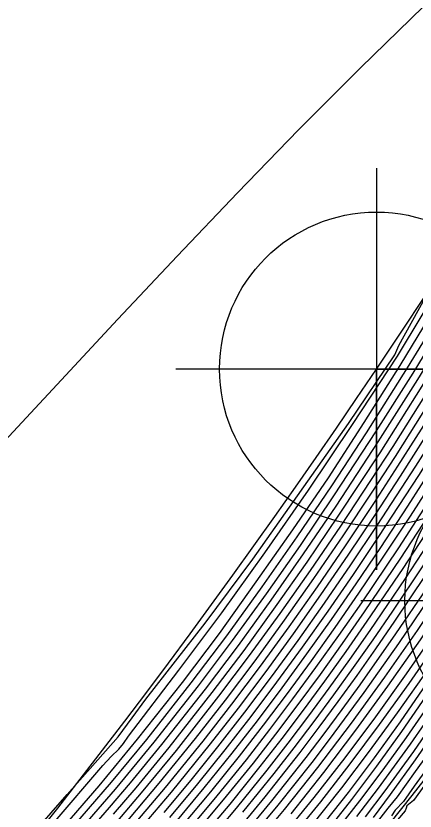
# Model space of a CAD drawing. Extents: x 2356077 to 2359823, y 225951 to 227822.
# Drawn here: x 2357660.6 to 2357666.57, y 226832.16 to 226844.03 of the extents above; entities that cross this region are included whole.
import ezdxf

# ---------------------------------------------------------------- set-up
doc = ezdxf.new("R2010")
doc.units = 0
for name, color, linetype in [('DTM Contours Major', 7, 'Continuous'), ('DTM Contours Minor', 7, 'Continuous'), ('Exist DTM Breakline', 7, 'Continuous'), ('Exist DTM Breakline Cogo Point CELL', 7, 'Continuous'), ('Exist DTM Breakline Underwater', 7, 'Continuous'), ('Exist DTM Breakline Underwater Cogo Point CELL', 7, 'Continuous'), ('Exist DTM Drainline', 7, 'Continuous')]:
    doc.layers.add(name, color=color, linetype=linetype)

msp = doc.modelspace()

# ---------------------------------------------------------------- linework, layer by layer
at = {"layer": 'DTM Contours Major'}
for points in [[(2357684.753, 226861.851), (2357683.77, 226860.691), (2357679.108, 226854.299), (2357678.859, 226853.986), (2357678.253, 226852.718), (2357677.856, 226851.896), (2357677.615, 226851.459), (2357673.43, 226845.295), (2357671.249, 226841.864), (2357669.965, 226839.95), (2357669.414, 226839.12), (2357668.9, 226838.19), (2357668.647, 226837.758), (2357667.672, 226836.243), (2357667.146, 226835.448), (2357666.645, 226834.71), (2357666.16, 226834.019), (2357665.682, 226833.363), (2357665.202, 226832.732), (2357664.712, 226832.116)], [(2357689.005, 226854.157), (2357685.726, 226851.761), (2357684.009, 226850.49), (2357682.266, 226849.172), (2357680.516, 226847.808), (2357678.725, 226846.357), (2357676.983, 226844.889), (2357675.329, 226843.434), (2357673.798, 226842.021), (2357672.429, 226840.68), (2357671.258, 226839.443), (2357670.751, 226838.817), (2357669.2, 226836.533), (2357668.834, 226835.97), (2357668.623, 226835.588), (2357668.494, 226835.452), (2357668.485, 226835.382), (2357666.571, 226832.745), (2357666.304, 226832.366), (2357666.164, 226832.2), (2357665.76, 226831.68)], [(2357674.133, 226852.393), (2357673.305, 226850.792), (2357672.134, 226848.56), (2357671.476, 226847.347), (2357671.15, 226846.761), (2357670.898, 226846.389), (2357670.64, 226845.983), (2357667.882, 226840.992), (2357667.296, 226839.94), (2357666.535, 226838.695), (2357665.989, 226837.832), (2357665.353, 226836.86), (2357664.851, 226836.12), (2357664.346, 226835.401), (2357663.839, 226834.703), (2357663.327, 226834.024), (2357662.668, 226833.186), (2357662.09, 226832.485), (2357661.411, 226831.699)], [(2357675.105, 226852.391), (2357674.34, 226850.982), (2357673.574, 226849.397), (2357673.043, 226848.525), (2357672.512, 226847.743), (2357671.98, 226846.85), (2357671.456, 226845.946), (2357670.433, 226844.438), (2357669.222, 226842.257), (2357668.097, 226840.22), (2357667.576, 226839.335), (2357666.855, 226838.163), (2357666.309, 226837.303), (2357665.949, 226836.749), (2357665.527, 226836.118), (2357665.106, 226835.504), (2357664.682, 226834.905), (2357664.257, 226834.321), (2357663.829, 226833.753), (2357663.398, 226833.199), (2357662.835, 226832.505), (2357662.26, 226831.828)], [(2357676.044, 226852.287), (2357675.439, 226851.136), (2357674.883, 226849.984), (2357674.066, 226848.765), (2357673.217, 226847.516), (2357672.445, 226846.292), (2357671.735, 226845.125), (2357670.999, 226844.006), (2357670.218, 226842.855), (2357669.691, 226841.943), (2357668.725, 226840.195), (2357668.288, 226839.423), (2357667.808, 226838.638), (2357667.12, 226837.528), (2357666.495, 226836.557), (2357666.08, 226835.93), (2357665.726, 226835.407), (2357665.372, 226834.897), (2357665.017, 226834.399), (2357664.66, 226833.913), (2357664.301, 226833.438), (2357663.939, 226832.973), (2357663.511, 226832.441), (2357663.075, 226831.92)], [(2357676.95, 226852.021), (2357676.561, 226851.337), (2357676.138, 226850.551), (2357673.868, 226847.207), (2357672.879, 226845.683), (2357671.083, 226842.864), (2357670.051, 226841.343), (2357669.558, 226840.542), (2357668.838, 226839.238), (2357668.437, 226838.577), (2357667.615, 226837.248), (2357667.358, 226836.821), (2357667.146, 226836.525), (2357666.684, 226835.816), (2357666.231, 226835.142), (2357665.937, 226834.714), (2357665.644, 226834.298), (2357665.35, 226833.89), (2357665.055, 226833.491), (2357664.758, 226833.1), (2357664.458, 226832.715), (2357663.992, 226832.138)], [(2357679.135, 226851.835), (2357678.766, 226851.471), (2357678.391, 226851.077), (2357678.006, 226850.647), (2357676.638, 226848.755), (2357669.882, 226838.802), (2357669.645, 226838.428), (2357668.978, 226837.357), (2357668.613, 226836.732), (2357668.313, 226836.189), (2357667.997, 226835.707), (2357667.704, 226835.304), (2357667.407, 226834.881), (2357666.832, 226834.017), (2357666.368, 226833.346), (2357665.992, 226832.824), (2357665.619, 226832.327), (2357665.166, 226831.753)]]:
    msp.add_lwpolyline(points, dxfattribs=at)
at = {"layer": 'DTM Contours Minor'}
for points in [[(2357685.011, 226863.173), (2357682.531, 226859.774), (2357681.255, 226857.911), (2357679.957, 226855.962), (2357678.611, 226853.901), (2357678.188, 226853.229), (2357677.664, 226852.348), (2357677.36, 226851.718), (2357677.026, 226851.099), (2357674.367, 226847.182), (2357673.158, 226845.343), (2357671.109, 226842.141), (2357669.936, 226840.414), (2357669.459, 226839.666), (2357668.855, 226838.573), (2357668.518, 226838.017), (2357667.526, 226836.455), (2357666.792, 226835.347), (2357666.322, 226834.657), (2357665.804, 226833.925), (2357665.286, 226833.224), (2357665.025, 226832.882), (2357664.52, 226832.245), (2357664.028, 226831.652)], [(2357684.989, 226862.752), (2357680.437, 226856.512), (2357679.602, 226855.298), (2357678.61, 226853.738), (2357678.142, 226852.914), (2357677.607, 226851.806), (2357677.317, 226851.275), (2357674.59, 226847.258), (2357673.294, 226845.31), (2357671.188, 226842.005), (2357669.936, 226840.161), (2357669.435, 226839.39), (2357668.875, 226838.376), (2357668.584, 226837.886), (2357667.6, 226836.352), (2357667.089, 226835.577), (2357666.6, 226834.853), (2357666.111, 226834.153), (2357665.613, 226833.467), (2357665.113, 226832.807), (2357664.616, 226832.181), (2357664.117, 226831.58)], [(2357678.725, 226862.038), (2357678.105, 226860.788), (2357677.882, 226860.447), (2357677.609, 226859.894), (2357675.642, 226855.83), (2357674.745, 226854.032), (2357673.869, 226852.292), (2357673.018, 226850.618), (2357671.898, 226848.457), (2357671.318, 226847.357), (2357671.047, 226846.863), (2357670.867, 226846.598), (2357670.648, 226846.23), (2357667.217, 226840.021), (2357666.454, 226838.771), (2357665.84, 226837.802), (2357665.323, 226837.013), (2357664.804, 226836.249), (2357664.28, 226835.505), (2357663.753, 226834.774), (2357663.221, 226834.07), (2357662.554, 226833.223), (2357662.028, 226832.585), (2357661.343, 226831.789)], [(2357678.458, 226861.619), (2357677.895, 226860.856), (2357676.878, 226858.806), (2357673.97, 226852.783), (2357673.195, 226851.184), (2357671.95, 226848.814), (2357671.145, 226847.301), (2357670.733, 226846.617), (2357667.782, 226841.276), (2357667.121, 226840.088), (2357666.343, 226838.808), (2357665.806, 226837.957), (2357665.269, 226837.132), (2357664.738, 226836.356), (2357664.191, 226835.579), (2357663.64, 226834.805), (2357663.089, 226834.076), (2357662.419, 226833.228), (2357661.843, 226832.533), (2357661.27, 226831.869)], [(2357686.242, 226861.44), (2357685.268, 226860.887), (2357684.314, 226860.284), (2357683.404, 226859.61), (2357682.615, 226858.716), (2357678.928, 226853.662), (2357678.739, 226853.301), (2357678.115, 226852.007), (2357677.936, 226851.679), (2357673.657, 226845.377), (2357672.395, 226843.486), (2357671.297, 226841.742), (2357670.094, 226839.887), (2357669.403, 226838.868), (2357668.939, 226838.028), (2357668.709, 226837.636), (2357668.029, 226836.575), (2357667.469, 226835.718), (2357666.943, 226834.934), (2357666.439, 226834.207), (2357665.978, 226833.565), (2357665.521, 226832.952), (2357665.058, 226832.358), (2357664.553, 226831.739)], [(2357687.589, 226859.555), (2357686.329, 226858.742), (2357685.079, 226857.981), (2357683.285, 226856.913), (2357682.718, 226856.565), (2357682.175, 226856.218), (2357681.657, 226855.866), (2357681.166, 226855.504), (2357680.705, 226855.129), (2357680.286, 226854.742), (2357679.092, 226853.105), (2357678.871, 226852.723), (2357678.586, 226852.134), (2357671.279, 226841.369), (2357669.883, 226839.133), (2357668.821, 226837.429), (2357667.882, 226835.948), (2357667.313, 226835.083), (2357666.775, 226834.289), (2357666.304, 226833.62), (2357665.886, 226833.049), (2357665.469, 226832.501), (2357665, 226831.913)], [(2357688.396, 226856.391), (2357686.951, 226855.392), (2357683.639, 226853.167), (2357682.731, 226852.55), (2357681.845, 226851.934), (2357680.98, 226851.314), (2357680.138, 226850.685), (2357679.291, 226850.02), (2357678.465, 226849.331), (2357677.656, 226848.609), (2357676.862, 226847.847), (2357676.08, 226847.035), (2357675.306, 226846.165), (2357674.28, 226844.776), (2357669.347, 226837.513), (2357669.23, 226837.354), (2357668.984, 226836.939), (2357668.387, 226835.859), (2357668.082, 226835.425), (2357667.481, 226834.599), (2357666.927, 226833.772), (2357666.497, 226833.155), (2357666.019, 226832.498), (2357665.695, 226832.075)], [(2357688.506, 226855.603), (2357687.149, 226854.655), (2357684.814, 226853.038), (2357683.651, 226852.224), (2357682.496, 226851.401), (2357681.354, 226850.565), (2357680.231, 226849.713), (2357679.094, 226848.812), (2357677.986, 226847.888), (2357676.913, 226846.939), (2357675.88, 226845.963), (2357674.893, 226844.959), (2357673.957, 226843.924), (2357673.098, 226842.78), (2357669.186, 226837.02), (2357669.124, 226836.962), (2357668.424, 226835.697), (2357667.499, 226834.424), (2357667.216, 226834.027), (2357666.951, 226833.631), (2357666.545, 226833.047), (2357666.116, 226832.456), (2357665.823, 226832.071)], [(2357661.164, 226831.97), (2357661.905, 226832.834), (2357662.03, 226832.969), (2357662.141, 226833.079), (2357662.214, 226833.164), (2357662.289, 226833.276), (2357663.038, 226834.261), (2357663.68, 226835.117), (2357664.325, 226836.012), (2357664.977, 226836.948), (2357665.636, 226837.927), (2357666.306, 226838.95), (2357667.043, 226840.171), (2357670.204, 226845.892), (2357671.044, 226847.365), (2357671.537, 226848.089), (2357671.527, 226848.122), (2357671.533, 226848.16), (2357674.955, 226855.248)], [(2357688.827, 226854.948), (2357686.076, 226852.986), (2357684.658, 226851.969), (2357683.226, 226850.926), (2357681.791, 226849.857), (2357680.364, 226848.759), (2357678.911, 226847.596), (2357677.497, 226846.411), (2357676.141, 226845.217), (2357674.862, 226844.023), (2357673.678, 226842.842), (2357672.607, 226841.683), (2357671.923, 226840.798), (2357668.992, 226836.481), (2357668.804, 226836.149), (2357668.551, 226835.691), (2357668.458, 226835.544), (2357666.951, 226833.469), (2357666.573, 226832.922), (2357666.199, 226832.404), (2357665.942, 226832.062)], [(2357690.575, 226854.369), (2357686.846, 226851.591), (2357684.84, 226850.086), (2357682.778, 226848.509), (2357680.69, 226846.863), (2357678.54, 226845.104), (2357676.451, 226843.33), (2357674.484, 226841.598), (2357672.698, 226839.963), (2357671.153, 226838.479), (2357669.908, 226837.202), (2357669.566, 226836.82), (2357669.021, 226836.017), (2357668.768, 226835.699), (2357668.714, 226835.521), (2357668.667, 226835.435), (2357668.528, 226835.3), (2357668.499, 226835.202), (2357666.559, 226832.528), (2357666.398, 226832.299), (2357666.274, 226832.169), (2357666.216, 226832.086)], [(2357675.518, 226853.895), (2357673.937, 226850.95), (2357673.094, 226849.251), (2357672.633, 226848.428), (2357672.231, 226847.836), (2357671.337, 226846.276), (2357670.522, 226845.074), (2357668.011, 226840.529), (2357667.473, 226839.593), (2357666.736, 226838.391), (2357666.236, 226837.601), (2357665.904, 226837.089), (2357665.454, 226836.41), (2357665.002, 226835.749), (2357664.548, 226835.105), (2357664.092, 226834.479), (2357663.634, 226833.869), (2357662.999, 226833.061), (2357662.477, 226832.426), (2357662.124, 226832.011)], [(2357675.698, 226853.842), (2357674.14, 226850.984), (2357673.328, 226849.313), (2357672.838, 226848.476), (2357672.371, 226847.789), (2357671.883, 226846.955), (2357671.397, 226846.111), (2357670.478, 226844.758), (2357668.054, 226840.375), (2357667.526, 226839.466), (2357666.796, 226838.279), (2357666.273, 226837.452), (2357665.926, 226836.918), (2357665.49, 226836.263), (2357665.053, 226835.626), (2357664.615, 226835.005), (2357664.175, 226834.401), (2357663.732, 226833.812), (2357663.285, 226833.239), (2357662.743, 226832.57), (2357662.191, 226831.918)], [(2357690.279, 226853.176), (2357686.046, 226850.026), (2357683.83, 226848.354), (2357681.591, 226846.7), (2357679.387, 226844.846), (2357677.245, 226843.061), (2357675.224, 226841.319), (2357673.361, 226839.66), (2357671.698, 226838.125), (2357670.275, 226836.757), (2357669.53, 226836.009), (2357668.933, 226835.385), (2357668.513, 226834.926), (2357668.14, 226834.5), (2357667.538, 226833.68), (2357666.549, 226832.314), (2357666.445, 226832.235), (2357666.439, 226832.197), (2357666.422, 226832.158), (2357664.574, 226829.994)], [(2357674.334, 226852.407), (2357672.694, 226849.273), (2357672.226, 226848.335), (2357671.957, 226847.939), (2357671.582, 226847.255), (2357671.214, 226846.601), (2357670.909, 226846.152), (2357670.604, 226845.686), (2357667.925, 226840.839), (2357667.359, 226839.831), (2357666.606, 226838.6), (2357666.015, 226837.667), (2357665.385, 226836.708), (2357664.9, 226835.996), (2357664.414, 226835.304), (2357663.924, 226834.63), (2357663.432, 226833.976), (2357662.78, 226833.148), (2357662.314, 226832.579), (2357662, 226832.207), (2357661.484, 226831.615)], [(2357674.53, 226852.411), (2357673.731, 226850.909), (2357672.878, 226849.228), (2357672.429, 226848.38), (2357672.093, 226847.886), (2357671.276, 226846.439), (2357670.919, 226845.914), (2357670.564, 226845.382), (2357667.968, 226840.684), (2357667.417, 226839.715), (2357666.672, 226838.499), (2357666.042, 226837.505), (2357665.418, 226836.558), (2357664.951, 226835.872), (2357664.481, 226835.205), (2357664.009, 226834.555), (2357663.534, 226833.924), (2357662.89, 226833.105), (2357662.395, 226832.502), (2357662.06, 226832.107)], [(2357675.294, 226852.377), (2357674.548, 226850.99), (2357673.827, 226849.497), (2357673.248, 226848.575), (2357672.653, 226847.698), (2357672.075, 226846.742), (2357671.514, 226845.785), (2357670.388, 226844.119), (2357669.798, 226843.066), (2357668.141, 226840.067), (2357667.625, 226839.2), (2357666.912, 226838.044), (2357666.346, 226837.154), (2357665.973, 226836.582), (2357665.566, 226835.974), (2357665.158, 226835.382), (2357664.749, 226834.804), (2357664.339, 226834.241), (2357663.925, 226833.692), (2357663.508, 226833.157), (2357662.926, 226832.44), (2357662.331, 226831.74)], [(2357675.482, 226852.359), (2357674.765, 226851.014), (2357674.086, 226849.609), (2357673.454, 226848.624), (2357672.794, 226847.653), (2357672.169, 226846.632), (2357671.572, 226845.623), (2357670.967, 226844.718), (2357670.344, 226843.801), (2357669.771, 226842.786), (2357668.185, 226839.915), (2357667.672, 226839.063), (2357666.968, 226837.922), (2357666.577, 226837.305), (2357665.998, 226836.417), (2357665.605, 226835.831), (2357665.211, 226835.26), (2357664.816, 226834.703), (2357664.42, 226834.16), (2357664.02, 226833.631), (2357663.618, 226833.113), (2357663.219, 226832.619), (2357662.815, 226832.133)], [(2357675.67, 226852.338), (2357674.987, 226851.049), (2357674.349, 226849.728), (2357673.659, 226848.672), (2357672.936, 226847.608), (2357672.262, 226846.52), (2357671.627, 226845.459), (2357670.977, 226844.48), (2357670.301, 226843.484), (2357669.745, 226842.505), (2357668.225, 226839.758), (2357667.719, 226838.923), (2357667.022, 226837.798), (2357666.62, 226837.164), (2357666.025, 226836.253), (2357665.645, 226835.689), (2357665.264, 226835.139), (2357664.883, 226834.602), (2357664.5, 226834.079), (2357664.115, 226833.567), (2357663.726, 226833.068), (2357663.317, 226832.56), (2357662.902, 226832.061)], [(2357675.857, 226852.314), (2357675.212, 226851.09), (2357674.615, 226849.854), (2357673.863, 226848.72), (2357673.077, 226847.562), (2357672.354, 226846.407), (2357671.682, 226845.293), (2357670.988, 226844.242), (2357670.259, 226843.168), (2357669.718, 226842.224), (2357668.706, 226840.394), (2357668.257, 226839.591), (2357667.764, 226838.781), (2357667.071, 226837.663), (2357666.458, 226836.706), (2357666.052, 226836.091), (2357665.685, 226835.547), (2357665.318, 226835.018), (2357664.95, 226834.501), (2357664.58, 226833.996), (2357664.208, 226833.503), (2357663.833, 226833.021), (2357663.414, 226832.501), (2357662.988, 226831.99)], [(2357676.23, 226852.256), (2357675.667, 226851.184), (2357675.152, 226850.116), (2357673.356, 226847.467), (2357672.535, 226846.175), (2357671.786, 226844.956), (2357671.012, 226843.771), (2357670.178, 226842.544), (2357669.663, 226841.661), (2357668.744, 226839.997), (2357668.318, 226839.254), (2357667.852, 226838.493), (2357667.401, 226837.767), (2357667.134, 226837.31), (2357666.962, 226837.072), (2357666.32, 226836.086), (2357665.767, 226835.267), (2357665.426, 226834.776), (2357665.083, 226834.298), (2357664.74, 226833.83), (2357664.394, 226833.372), (2357664.044, 226832.923), (2357663.608, 226832.382), (2357663.163, 226831.849)], [(2357676.416, 226852.218), (2357675.895, 226851.232), (2357675.416, 226850.247), (2357673.493, 226847.416), (2357672.624, 226846.057), (2357671.836, 226844.785), (2357671.026, 226843.538), (2357670.141, 226842.235), (2357669.636, 226841.38), (2357668.764, 226839.801), (2357668.348, 226839.084), (2357667.458, 226837.645), (2357667.191, 226837.189), (2357667.008, 226836.935), (2357666.354, 226835.932), (2357665.809, 226835.128), (2357665.48, 226834.656), (2357665.15, 226834.196), (2357664.819, 226833.746), (2357664.485, 226833.305), (2357664.149, 226832.872), (2357663.704, 226832.321), (2357663.25, 226831.779)], [(2357676.599, 226852.172), (2357676.122, 226851.278), (2357675.669, 226850.367), (2357673.627, 226847.359), (2357672.712, 226845.936), (2357671.885, 226844.612), (2357671.042, 226843.308), (2357670.106, 226841.931), (2357669.61, 226841.1), (2357668.785, 226839.608), (2357668.378, 226838.915), (2357667.514, 226837.522), (2357667.247, 226837.067), (2357667.054, 226836.798), (2357666.388, 226835.779), (2357665.851, 226834.989), (2357665.534, 226834.536), (2357665.217, 226834.094), (2357664.898, 226833.661), (2357664.577, 226833.237), (2357664.252, 226832.821), (2357663.801, 226832.26), (2357663.338, 226831.709)], [(2357676.778, 226852.11), (2357676.346, 226851.316), (2357675.914, 226850.474), (2357673.755, 226847.294), (2357672.797, 226845.813), (2357671.931, 226844.437), (2357671.06, 226843.083), (2357670.076, 226841.633), (2357669.584, 226840.82), (2357668.81, 226839.419), (2357668.407, 226838.745), (2357667.569, 226837.398), (2357667.303, 226836.945), (2357667.1, 226836.661), (2357666.422, 226835.626), (2357665.894, 226834.851), (2357665.589, 226834.417), (2357665.283, 226833.992), (2357664.977, 226833.576), (2357664.668, 226833.169), (2357664.356, 226832.768), (2357663.897, 226832.199), (2357663.426, 226831.639)], [(2357678.744, 226852.109), (2357669.528, 226838.537), (2357669.458, 226838.452), (2357669.249, 226838.114), (2357668.165, 226836.153), (2357667.883, 226835.75), (2357667.598, 226835.357), (2357667.318, 226834.943), (2357667.053, 226834.532), (2357666.794, 226834.141), (2357666.345, 226833.486), (2357665.958, 226832.948), (2357665.57, 226832.431), (2357665.112, 226831.853)], [(2357677.103, 226851.868), (2357676.751, 226851.305), (2357676.289, 226850.52), (2357673.925, 226847.038), (2357672.95, 226845.532), (2357672.006, 226844.061), (2357671.105, 226842.643), (2357670.032, 226841.062), (2357669.534, 226840.267), (2357668.873, 226839.07), (2357668.065, 226837.766), (2357667.413, 226836.697), (2357667.193, 226836.39), (2357666.722, 226835.671), (2357666.263, 226834.989), (2357665.981, 226834.58), (2357665.699, 226834.181), (2357665.417, 226833.79), (2357665.134, 226833.408), (2357664.849, 226833.032), (2357664.326, 226832.368), (2357663.847, 226831.787)], [(2357678.204, 226851.821), (2357672.468, 226843.372), (2357671.348, 226841.626), (2357670.291, 226839.944), (2357669.783, 226839.157), (2357669.192, 226838.254), (2357669.007, 226837.919), (2357668.77, 226837.529), (2357668.111, 226836.498), (2357667.532, 226835.61), (2357666.991, 226834.803), (2357666.476, 226834.06), (2357666.035, 226833.446), (2357665.597, 226832.861), (2357665.157, 226832.295), (2357664.644, 226831.667)], [(2357680.123, 226851.7), (2357679.534, 226851.238), (2357678.958, 226850.754), (2357678.388, 226850.238), (2357677.819, 226849.682), (2357677.243, 226849.074), (2357676.656, 226848.406), (2357675.473, 226846.785), (2357669.678, 226838.247), (2357669.5, 226837.978), (2357668.927, 226837.06), (2357668.359, 226836.04), (2357668.049, 226835.579), (2357667.752, 226835.17), (2357667.457, 226834.751), (2357666.887, 226833.9), (2357666.437, 226833.254), (2357666.088, 226832.771), (2357665.739, 226832.306), (2357665.292, 226831.738)], [(2357677.133, 226851.671), (2357676.763, 226850.965), (2357674.18, 226847.161), (2357673.016, 226845.384), (2357671.04, 226842.292), (2357669.942, 226840.676), (2357669.481, 226839.937), (2357668.833, 226838.765), (2357668.065, 226837.532), (2357667.69, 226836.92), (2357667.448, 226836.547), (2357667.21, 226836.193), (2357666.739, 226835.479), (2357666.28, 226834.802), (2357665.745, 226834.041), (2357665.477, 226833.673), (2357665.208, 226833.311), (2357664.936, 226832.955), (2357664.424, 226832.308), (2357663.94, 226831.723)], [(2357660.618, 226831.544), (2357661.371, 226832.405), (2357662.131, 226833.265), (2357662.342, 226833.548), (2357662.545, 226833.825), (2357663.433, 226834.96), (2357664.148, 226835.918), (2357665.573, 226837.941), (2357666.267, 226838.966), (2357666.327, 226839.108), (2357670.147, 226846.02), (2357670.732, 226847.191), (2357670.39, 226847.188), (2357669.78, 226846.842), (2357668.955, 226846.212), (2357667.973, 226845.363), (2357666.887, 226844.356), (2357665.753, 226843.254), (2357664.83, 226842.326), (2357663.915, 226841.385), (2357663.014, 226840.441), (2357662.13, 226839.502), (2357658.806, 226835.932)]]:
    msp.add_lwpolyline(points, dxfattribs=at)
at = {"layer": 'Exist DTM Breakline'}
for points in [[(2357560.647, 226784.157), (2357579.194, 226813.797), (2357610.316, 226806.105), (2357665.993, 226838.755), (2357684.212, 226874.582), (2357696.408, 226900.16)], [(2357603.707, 226758.395), (2357634.69, 226779.787), (2357686.009, 226803.72), (2357722.082, 226854.21), (2357734.02, 226881.496)]]:
    msp.add_spline(points, degree=3, dxfattribs=at)
at = {"layer": 'Exist DTM Breakline Cogo Point CELL'}
msp.add_lwpolyline([(2357665.993, 226841.755), (2357665.993, 226835.755), (2357665.993, 226838.755), (2357668.993, 226838.755), (2357662.993, 226838.755)], dxfattribs=at)
msp.add_circle((2357665.993, 226838.755), 2.344, dxfattribs=at)
at = {"layer": 'Exist DTM Breakline Underwater'}
for points in [[(2357599.673, 226759.537), (2357632.912, 226785.572), (2357686.254, 226809.636), (2357716.995, 226856.561), (2357730.688, 226885.555)], [(2357556.564, 226758.637), (2357564.307, 226781.559), (2357585.412, 226809.405), (2357614.858, 226803.405), (2357668.761, 226835.297), (2357689.369, 226869.515)]]:
    msp.add_spline(points, degree=3, dxfattribs=at)
at = {"layer": 'Exist DTM Breakline Underwater Cogo Point CELL'}
msp.add_lwpolyline([(2357668.761, 226838.297), (2357668.761, 226832.297), (2357668.761, 226835.297), (2357671.761, 226835.297), (2357665.761, 226835.297)], dxfattribs=at)
msp.add_circle((2357668.761, 226835.297), 2.344, dxfattribs=at)
at = {"layer": 'Exist DTM Drainline'}
msp.add_spline([(2357699.586, 226858.192), (2357670.366, 226820.782), (2357623.327, 226796.892), (2357587.218, 226772.268), (2357568.803, 226744.252), (2357555.19, 226717.62), (2357555.017, 226695.126), (2357553.473, 226672.759), (2357563.697, 226642.736), (2357576.526, 226627.993), (2357663.798, 226499.169), (2357732.721, 226415.647), (2357803.211, 226342.215), (2357874.586, 226264.309)], degree=3, dxfattribs=at)

doc.saveas('drawing.dxf')
